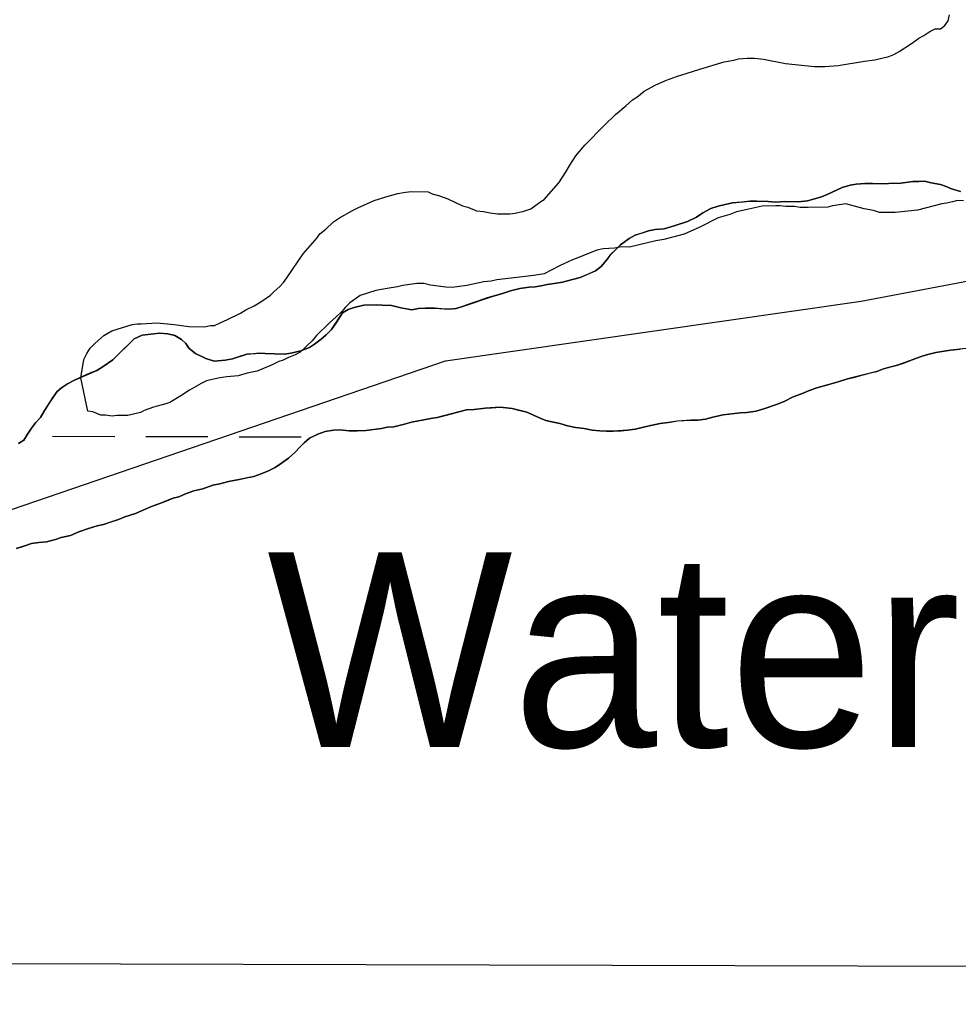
# Model space of a CAD drawing. Extents: x 3161514 to 3199414, y 831166 to 856601.
# Drawn here: x 3190119 to 3190602, y 836546 to 837051 of the extents above; entities that cross this region are included whole.
import ezdxf

# ---------------------------------------------------------------- set-up
doc = ezdxf.new("R2010")
doc.units = 0
for name, color, linetype in [('V-GRID-FRAM', 7, 'Continuous'), ('V-RIVR-IDEN', 7, 'Continuous'), ('V-ROAD-CNTR', 7, 'Continuous'), ('V-SITE-VEGE', 7, 'Continuous'), ('V-TOPO-SHOR', 7, 'Continuous'), ('V-WETL-SWMP', 7, 'Continuous')]:
    doc.layers.add(name, color=color, linetype=linetype)

msp = doc.modelspace()

# ---------------------------------------------------------------- linework, layer by layer
at = {"layer": 'V-GRID-FRAM'}
msp.add_lwpolyline([(3165761.05, 854820.03), (3197144.33, 854733.31), (3197102.01, 836546.11), (3165702.85, 836632.88), (3165761.05, 854820.03)], dxfattribs=at)
at = {"layer": 'V-ROAD-CNTR'}
msp.add_lwpolyline([(3189394.53, 836716.01), (3189486.18, 836726.19), (3189577.82, 836726.19), (3189706.8, 836716.01), (3189803.54, 836721.1), (3189918.94, 836736.37), (3190090.35, 836790.68), (3190338.13, 836875.53), (3190551.97, 836906.08), (3190838.78, 836960.39), (3190942.3, 836980.76)], dxfattribs=at)
at = {"layer": 'V-SITE-VEGE'}
for points in [[(3190154.31, 836849.66), (3190150.71, 836866.71), (3190152.22, 836876.07), (3190153.65, 836879.18), (3190155.42, 836881.93), (3190157.88, 836884.33), (3190162.45, 836888.44), (3190166.64, 836890.81), (3190177.1, 836894.15), (3190179.53, 836894.47), (3190181.62, 836894.44), (3190189.96, 836895.03), (3190198.62, 836894.22), (3190206.25, 836893.09), (3190214.23, 836892.98), (3190217.36, 836893.64), (3190219.45, 836893.61), (3190222.24, 836894.96), (3190226.08, 836896.65), (3190232.72, 836900.04), (3190235.52, 836901.74), (3190239.71, 836903.77), (3190243.21, 836905.81), (3190248.11, 836909.22), (3190249.87, 836910.93), (3190253.03, 836913.67), (3190254.79, 836915.73), (3190256.56, 836918.14), (3190265.05, 836930.52), (3190272.1, 836938.77), (3190273.51, 836940.83), (3190276.66, 836943.22), (3190280.53, 836946.99), (3190283.68, 836949.03), (3190290.33, 836952.77), (3190293.12, 836954.12), (3190301.5, 836957.83), (3190307.43, 836959.84), (3190313.7, 836961.5), (3190317.53, 836962.14), (3190320.65, 836962.45), (3190329.33, 836962.34), (3190331.4, 836961.27), (3190334.51, 836960.54), (3190339.35, 836958.74), (3190346.94, 836955.17), (3190349.71, 836954.44), (3190354.2, 836952.65), (3190357.67, 836952.26), (3190361.13, 836951.52), (3190364.94, 836951.12), (3190371.19, 836951.05), (3190373.97, 836951.36), (3190378.5, 836952.34), (3190381.99, 836953.69), (3190387.25, 836957.44), (3190388.99, 836958.46), (3190396.39, 836967.04), (3190400.29, 836972.89), (3190402.06, 836975.99), (3190405.25, 836980.82), (3190409.83, 836986.31), (3190420.03, 836996.6), (3190425.65, 837002.08), (3190430.92, 837006.53), (3190434.43, 837009.61), (3190436.53, 837010.97), (3190440.38, 837014.04), (3190446.33, 837017.44), (3190451.91, 837019.8), (3190457.49, 837021.81), (3190462.02, 837023.14), (3190469, 837025.48), (3190481.54, 837029.14), (3190486.41, 837030.12), (3190488.85, 837030.78), (3190493.37, 837031.07), (3190497.19, 837031.02), (3190501.69, 837030.62), (3190513.12, 837028.39), (3190528.03, 837026.81), (3190533.24, 837026.75), (3190540.19, 837027.35), (3190553.76, 837029.61), (3190558.97, 837030.24), (3190566.28, 837031.88), (3190568.73, 837032.89), (3190571.52, 837034.59), (3190577.83, 837038.68), (3190581.68, 837041.41), (3190584.13, 837042.76), (3190587.28, 837044.81), (3190590.07, 837046.16), (3190592.85, 837046.12), (3190594.95, 837047.83), (3190596.72, 837050.24), (3190597.46, 837053.35)], [(3190604.57, 836957.8), (3190601.44, 836957.83), (3190599.01, 836957.17), (3190595.87, 836956.52), (3190593.44, 836956.2), (3190580.9, 836952.89), (3190569.43, 836951.65), (3190561.45, 836951.75), (3190558.33, 836952.83), (3190553.48, 836953.58), (3190544.14, 836956.14), (3190537.19, 836955.18), (3190534.75, 836954.52), (3190524.68, 836954.3), (3190520.51, 836954.35), (3190517.74, 836954.74), (3190513.23, 836954.79), (3190510.11, 836955.18), (3190508.03, 836955.21), (3190501.08, 836954.95), (3190493.42, 836953.31), (3190487.85, 836951.99), (3190484.36, 836950.65), (3190478.44, 836948.98), (3190469, 836944.25), (3190460.97, 836940.53), (3190450.52, 836937.89), (3190446.35, 836937.24), (3190432.77, 836933.95), (3190428.95, 836933.99), (3190425.12, 836933.35), (3190419.22, 836933.08), (3190416.09, 836932.42), (3190406.31, 836928.38), (3190403.52, 836927.38), (3190396.89, 836924.33), (3190388.85, 836920.27), (3190383.63, 836919.3), (3190364.51, 836917.11), (3190361.73, 836916.45), (3190357.9, 836916.15), (3190349.2, 836914.18), (3190341.55, 836913.23), (3190338.43, 836913.28), (3190330.46, 836914.42), (3190326.99, 836915.16), (3190323.52, 836915.2), (3190316.22, 836914.25), (3190313.43, 836913.59), (3190308.21, 836912.62), (3190302.3, 836911.65), (3190294.28, 836908.97), (3190289.03, 836905.22), (3190286.57, 836902.83), (3190284.8, 836900.77), (3190281.99, 836898.02), (3190278.48, 836894.95), (3190271.8, 836888.43), (3190269.69, 836885.68), (3190263.36, 836879.86), (3190260.91, 836878.51), (3190257.43, 836877.16), (3190254.63, 836875.81), (3190252.54, 836875.14), (3190249.05, 836873.45), (3190241.37, 836870.07), (3190236.15, 836869.1), (3190231.62, 836867.77), (3190225.71, 836867.15), (3190221.19, 836866.51), (3190215.27, 836865.2), (3190212.47, 836863.85), (3190206.53, 836860.45), (3190201.98, 836857.38), (3190196.38, 836853.98), (3190194.29, 836853.32), (3190188.02, 836851.66), (3190183.13, 836849.98), (3190181.39, 836848.97), (3190174.77, 836847.31), (3190169.22, 836847.39), (3190166.78, 836847.07), (3190163.31, 836847.46), (3190160.89, 836847.49), (3190156.74, 836849.28), (3190154.31, 836849.66)]]:
    msp.add_lwpolyline(points, dxfattribs=at)
at = {"layer": 'V-TOPO-SHOR'}
for points in [[(3190603.06, 836962.5), (3190598.51, 836963.83), (3190595.74, 836965.13), (3190592.71, 836966.18), (3190587.9, 836967), (3190584.61, 836967.81), (3190581.57, 836967.59), (3190578.52, 836967.63), (3190571.16, 836966.71), (3190567.86, 836966.75), (3190564.31, 836966.54), (3190557.72, 836966.63), (3190553.91, 836966.68), (3190549.34, 836966.22), (3190546.3, 836965.76), (3190542.22, 836964.54), (3190537.38, 836962.32), (3190534.06, 836960.84), (3190531, 836959.61), (3190524.38, 836957.67), (3190519.56, 836957.22), (3190516.52, 836957.26), (3190512.71, 836957.31), (3190507.89, 836957.12), (3190504.09, 836957.42), (3190498.26, 836957.49), (3190494.96, 836957.54), (3190490.39, 836957.09), (3190485.82, 836956.64), (3190482.01, 836955.92), (3190478.45, 836954.96), (3190474.63, 836953.74), (3190470.54, 836951.51), (3190467.21, 836949.27), (3190462.62, 836947.04), (3190455.75, 836944.85), (3190450.66, 836943.39), (3190446.08, 836942.94), (3190442.53, 836942.22), (3190438.71, 836941.01), (3190435.65, 836940.03), (3190432.59, 836938.3), (3190428.23, 836935.05), (3190425.92, 836932.8), (3190423.1, 836930.05), (3190421.03, 836927.28), (3190418.2, 836924.02), (3190415.38, 836921.78), (3190411.56, 836920.05), (3190407.48, 836918.33)], [(3190407.48, 836918.33), (3190402.9, 836917.12), (3190398.32, 836915.91), (3190394, 836915.2), (3190390.44, 836914.74), (3190387.39, 836914.02), (3190384.34, 836913.55), (3190381.29, 836913.33), (3190376.47, 836912.63), (3190371.63, 836911.43), (3190367.05, 836909.96), (3190362.72, 836908.75), (3190359.67, 836907.78), (3190354.83, 836906.06), (3190351.77, 836905.09), (3190346.93, 836903.37), (3190343.62, 836902.4), (3190340.07, 836901.94), (3190336.27, 836902.24), (3190332.47, 836902.54), (3190327.9, 836902.6), (3190324.35, 836902.39), (3190320.79, 836901.68), (3190315.22, 836902.76), (3190310.42, 836903.84), (3190305.6, 836904.15), (3190302.56, 836904.19), (3190296.22, 836904.02), (3190291.13, 836902.82), (3190288.08, 836901.84), (3190285.27, 836900.1), (3190281.9, 836895.07), (3190279.58, 836891.55), (3190276.75, 836888.8), (3190274.19, 836886.55), (3190270.86, 836884.05), (3190268.3, 836882.31), (3190263.71, 836880.59), (3190258.63, 836879.39), (3190255.32, 836878.93), (3190250.25, 836878.99), (3190245.44, 836879.31), (3190242.4, 836879.34), (3190239.35, 836879.13), (3190236.05, 836878.92), (3190231.72, 836877.45), (3190228.67, 836876.48), (3190224.85, 836875.76), (3190219.27, 836875.33), (3190214.97, 836876.65), (3190209.68, 836879.25), (3190206.42, 836881.83), (3190204.68, 836884.39), (3190202.42, 836886.45), (3190198.89, 836888.52), (3190195.35, 836889.33), (3190191.05, 836889.63), (3190186.73, 836889.18), (3190182.16, 836888.73), (3190178.08, 836886.76), (3190175.77, 836884.5), (3190171.91, 836880.75), (3190169.6, 836878.49), (3190167.04, 836875.99), (3190162.17, 836872.5), (3190158.85, 836870.52), (3190155.28, 836869.04), (3190151.45, 836867.32), (3190147.37, 836865.59), (3190143.8, 836863.61), (3190140.73, 836861.62), (3190138.42, 836859.62), (3190136.36, 836856.86), (3190134.55, 836854.09), (3190131.7, 836849.56), (3190129.88, 836846.29), (3190127.31, 836843.53), (3190125.25, 836840.77), (3190123.18, 836837.75), (3190121.37, 836834.73), (3190118.56, 836832.99)], [(3190556.75, 836869.21), (3190559.97, 836869.97), (3190563.47, 836871.26), (3190567.22, 836872.29), (3190570.71, 836873.31), (3190573.67, 836874.34), (3190578.24, 836875.89), (3190582.27, 836877.44), (3190585.49, 836878.47), (3190590.32, 836879.75), (3190594.61, 836880.5), (3190597.83, 836880.99), (3190602.92, 836881.46)], [(3190137.57, 836783.6), (3190140.53, 836784.63), (3190145.36, 836785.64), (3190149.66, 836787.46), (3190154.5, 836789.27), (3190159.06, 836790.55), (3190162.28, 836791.31), (3190166.31, 836792.59), (3190170.07, 836793.88), (3190173.3, 836795.18), (3190178.67, 836796.98), (3190182.97, 836798.8), (3190187.01, 836800.62), (3190190.77, 836801.91), (3190194.8, 836803.46), (3190198.03, 836804.76), (3190200.98, 836805.53), (3190204.48, 836807.08), (3190208.78, 836808.64), (3190213.34, 836809.65), (3190218.44, 836811.46), (3190222.2, 836812.21), (3190226.49, 836813.49), (3190232.12, 836814.49), (3190235.88, 836815.25), (3190239.63, 836816), (3190243.4, 836817.29), (3190247.16, 836818.85), (3190250.66, 836820.68), (3190253.9, 836822.77), (3190257.41, 836825.41), (3190260.66, 836828.31), (3190263.37, 836831.21), (3190265.53, 836833.33), (3190268.24, 836835.7), (3190272.55, 836837.79), (3190276.31, 836839.07), (3190280.59, 836839.82), (3190283.81, 836840.05), (3190288.61, 836839.45), (3190292.9, 836839.4), (3190297.18, 836839.61), (3190305.21, 836840.58), (3190308.17, 836841.34), (3190311.65, 836841.57), (3190317.01, 836842.83), (3190320.77, 836843.86), (3190324.26, 836844.62), (3190330.69, 836845.87), (3190333.91, 836846.37), (3190337.93, 836847.38), (3190341.96, 836848.4), (3190345.72, 836849.43), (3190348.94, 836850.19), (3190352.95, 836850.4), (3190358.58, 836851.13), (3190361.79, 836851.36), (3190366.34, 836851.57), (3190372.49, 836850.96), (3190375.69, 836850.11), (3190379.95, 836848.99), (3190386.87, 836845.96), (3190389.8, 836844.85), (3190393.53, 836844), (3190397, 836843.16), (3190400.99, 836842.03), (3190405, 836841.18), (3190409.54, 836840.59), (3190413.54, 836839.73), (3190417.55, 836839.42), (3190421.02, 836839.37), (3190424.5, 836839.33), (3190428.51, 836839.54), (3190431.73, 836839.77), (3190435.75, 836840.26), (3190442.99, 836842.03), (3190448.62, 836843.3), (3190452.64, 836843.78), (3190457.47, 836844.53), (3190464.43, 836844.97), (3190467.9, 836844.93), (3190471.92, 836845.41), (3190475.68, 836846.43), (3190481.05, 836847.7), (3190485.33, 836848.18), (3190489.89, 836848.66), (3190493.1, 836848.89), (3190497.92, 836849.63), (3190502.49, 836850.91), (3190508.4, 836852.97), (3190512.43, 836854.53), (3190517.01, 836856.87), (3190521.31, 836858.43), (3190524.8, 836859.98), (3190529.1, 836861.54), (3190535.28, 836863.33), (3190540.11, 836864.6), (3190544.94, 836866.15), (3190548.16, 836866.91), (3190553, 836868.19), (3190556.75, 836869.21)], [(3190117.46, 836779.04), (3190121.75, 836780.32), (3190125.25, 836781.61), (3190129, 836782.1), (3190133.01, 836782.32), (3190137.57, 836783.6)]]:
    msp.add_lwpolyline(points, dxfattribs=at)
at = {"layer": 'V-WETL-SWMP'}
for p, q in [((3190542.22, 836964.54), (3190546.29, 836965.76)), ((3190546.29, 836965.76), (3190549.34, 836966.22)), ((3190549.34, 836966.22), (3190553.91, 836966.67)), ((3190553.91, 836966.67), (3190564.31, 836966.54)), ((3190564.31, 836966.54), (3190567.86, 836966.75)), ((3190567.86, 836966.75), (3190571.16, 836966.71)), ((3190571.16, 836966.71), (3190578.52, 836967.63)), ((3190578.52, 836967.63), (3190581.57, 836967.59)), ((3190581.57, 836967.59), (3190584.61, 836967.8)), ((3190584.61, 836967.8), (3190587.9, 836967)), ((3190587.9, 836967), (3190592.71, 836966.18)), ((3190592.71, 836966.18), (3190595.74, 836965.13)), ((3190531, 836959.61), (3190534.06, 836960.84)), ((3190534.06, 836960.84), (3190542.22, 836964.54)), ((3190595.74, 836965.13), (3190598.51, 836963.82)), ((3190598.51, 836963.82), (3190603.06, 836962.5)), ((3190478.44, 836954.95), (3190482.01, 836955.92)), ((3190482.01, 836955.92), (3190485.82, 836956.63)), ((3190485.82, 836956.63), (3190494.96, 836957.53)), ((3190494.96, 836957.53), (3190504.09, 836957.42)), ((3190504.09, 836957.42), (3190507.89, 836957.11)), ((3190507.89, 836957.11), (3190512.71, 836957.31)), ((3190512.71, 836957.31), (3190519.56, 836957.22)), ((3190519.56, 836957.22), (3190524.38, 836957.67)), ((3190524.38, 836957.67), (3190531, 836959.61)), ((3190467.21, 836949.26), (3190470.54, 836951.5)), ((3190470.54, 836951.5), (3190474.62, 836953.73)), ((3190474.62, 836953.73), (3190478.44, 836954.95)), ((3190455.75, 836944.84), (3190462.62, 836947.04)), ((3190462.62, 836947.04), (3190467.21, 836949.26)), ((3190432.58, 836938.29), (3190435.65, 836940.03)), ((3190435.65, 836940.03), (3190442.52, 836942.22)), ((3190442.52, 836942.22), (3190446.08, 836942.94)), ((3190446.08, 836942.94), (3190450.65, 836943.39)), ((3190450.65, 836943.39), (3190455.75, 836944.84)), ((3190423.1, 836930.04), (3190428.23, 836935.05)), ((3190428.23, 836935.05), (3190432.58, 836938.29)), ((3190421.03, 836927.28), (3190423.1, 836930.04)), ((3190418.2, 836924.02), (3190421.03, 836927.28)), ((3190407.48, 836918.32), (3190415.38, 836921.77)), ((3190415.38, 836921.77), (3190418.2, 836924.02)), ((3190390.44, 836914.74), (3190394, 836915.2)), ((3190394, 836915.2), (3190398.32, 836915.9)), ((3190398.32, 836915.9), (3190407.48, 836918.32)), ((3190362.72, 836908.75), (3190367.05, 836909.96)), ((3190367.05, 836909.96), (3190371.63, 836911.43)), ((3190371.63, 836911.43), (3190376.47, 836912.63)), ((3190376.47, 836912.63), (3190381.29, 836913.33)), ((3190381.29, 836913.33), (3190384.34, 836913.55)), ((3190384.34, 836913.55), (3190387.39, 836914.01)), ((3190387.39, 836914.01), (3190390.44, 836914.74)), ((3190346.93, 836903.37), (3190362.72, 836908.75)), ((3190279.58, 836891.55), (3190285.26, 836900.1)), ((3190285.26, 836900.1), (3190288.08, 836901.84)), ((3190288.08, 836901.84), (3190291.13, 836902.81)), ((3190291.13, 836902.81), (3190296.22, 836904.02)), ((3190296.22, 836904.02), (3190302.56, 836904.19)), ((3190302.56, 836904.19), (3190305.6, 836904.15)), ((3190305.6, 836904.15), (3190310.42, 836903.84)), ((3190310.42, 836903.84), (3190315.22, 836902.76)), ((3190315.22, 836902.76), (3190320.79, 836901.67)), ((3190320.79, 836901.67), (3190324.35, 836902.39)), ((3190324.35, 836902.39), (3190327.9, 836902.6)), ((3190327.9, 836902.6), (3190332.46, 836902.54)), ((3190332.46, 836902.54), (3190340.06, 836901.94)), ((3190340.06, 836901.94), (3190343.62, 836902.4)), ((3190343.62, 836902.4), (3190346.93, 836903.37)), ((3190182.16, 836888.73), (3190191.04, 836889.63)), ((3190191.04, 836889.63), (3190195.35, 836889.32)), ((3190276.75, 836888.8), (3190279.58, 836891.55)), ((3190167.03, 836875.99), (3190178.07, 836886.75)), ((3190178.07, 836886.75), (3190182.16, 836888.73)), ((3190195.35, 836889.32), (3190198.89, 836888.52)), ((3190198.89, 836888.52), (3190202.42, 836886.44)), ((3190202.42, 836886.44), (3190204.67, 836884.39)), ((3190270.86, 836884.05), (3190274.19, 836886.55)), ((3190274.19, 836886.55), (3190276.75, 836888.8)), ((3190204.67, 836884.39), (3190206.41, 836881.83)), ((3190206.41, 836881.83), (3190209.68, 836879.25)), ((3190258.63, 836879.39), (3190263.71, 836880.59)), ((3190263.71, 836880.59), (3190268.3, 836882.31)), ((3190268.3, 836882.31), (3190270.86, 836884.05)), ((3190590.32, 836879.75), (3190585.49, 836878.47)), ((3190597.83, 836880.99), (3190590.32, 836879.75)), ((3190607.47, 836881.94), (3190597.83, 836880.99)), ((3190162.17, 836872.5), (3190167.03, 836875.99)), ((3190209.68, 836879.25), (3190214.97, 836876.65)), ((3190214.97, 836876.65), (3190219.27, 836875.33)), ((3190219.27, 836875.33), (3190224.85, 836875.76)), ((3190224.85, 836875.76), (3190228.66, 836876.47)), ((3190228.66, 836876.47), (3190236.05, 836878.92)), ((3190236.05, 836878.92), (3190242.39, 836879.34)), ((3190242.39, 836879.34), (3190245.44, 836879.3)), ((3190245.44, 836879.3), (3190250.25, 836878.99)), ((3190250.25, 836878.99), (3190255.32, 836878.92)), ((3190255.32, 836878.92), (3190258.63, 836879.39)), ((3190578.24, 836875.89), (3190570.71, 836873.31)), ((3190582.27, 836877.44), (3190578.24, 836875.89)), ((3190585.49, 836878.47), (3190582.27, 836877.44)), ((3190147.37, 836865.59), (3190158.85, 836870.51)), ((3190158.85, 836870.51), (3190162.17, 836872.5)), ((3190559.97, 836869.97), (3190544.94, 836866.15)), ((3190563.47, 836871.26), (3190559.97, 836869.97)), ((3190570.71, 836873.31), (3190563.47, 836871.26)), ((3190143.8, 836863.61), (3190147.37, 836865.59)), ((3190540.11, 836864.6), (3190535.28, 836863.33)), ((3190544.94, 836866.15), (3190540.11, 836864.6)), ((3190136.36, 836856.85), (3190138.42, 836859.62)), ((3190138.42, 836859.62), (3190140.73, 836861.62)), ((3190140.73, 836861.62), (3190143.8, 836863.61)), ((3190524.8, 836859.98), (3190521.31, 836858.42)), ((3190529.1, 836861.53), (3190524.8, 836859.98)), ((3190535.28, 836863.33), (3190529.1, 836861.53)), ((3190131.7, 836849.56), (3190136.36, 836856.85)), ((3190512.43, 836854.52), (3190508.4, 836852.97)), ((3190517.01, 836856.87), (3190512.43, 836854.52)), ((3190521.31, 836858.42), (3190517.01, 836856.87)), ((3190129.88, 836846.28), (3190131.7, 836849.56)), ((3190348.94, 836850.19), (3190333.91, 836846.36)), ((3190352.95, 836850.4), (3190348.94, 836850.19)), ((3190358.58, 836851.13), (3190352.95, 836850.4)), ((3190366.34, 836851.57), (3190358.58, 836851.13)), ((3190372.49, 836850.96), (3190366.34, 836851.57)), ((3190379.95, 836848.99), (3190372.49, 836850.96)), ((3190497.92, 836849.63), (3190493.1, 836848.89)), ((3190502.49, 836850.91), (3190497.92, 836849.63)), ((3190508.4, 836852.97), (3190502.49, 836850.91)), ((3190127.31, 836843.53), (3190129.88, 836846.28)), ((3190324.26, 836844.62), (3190320.77, 836843.86)), ((3190330.69, 836845.87), (3190324.26, 836844.62)), ((3190333.91, 836846.36), (3190330.69, 836845.87)), ((3190386.87, 836845.96), (3190379.95, 836848.99)), ((3190389.8, 836844.85), (3190386.87, 836845.96)), ((3190397, 836843.15), (3190389.8, 836844.85)), ((3190457.47, 836844.52), (3190452.64, 836843.78)), ((3190464.43, 836844.97), (3190457.47, 836844.52)), ((3190467.9, 836844.93), (3190464.43, 836844.97)), ((3190471.92, 836845.41), (3190467.9, 836844.93)), ((3190475.68, 836846.43), (3190471.92, 836845.41)), ((3190481.05, 836847.7), (3190475.68, 836846.43)), ((3190489.89, 836848.66), (3190481.05, 836847.7)), ((3190493.1, 836848.89), (3190489.89, 836848.66)), ((3190123.18, 836837.75), (3190125.25, 836840.76)), ((3190125.25, 836840.76), (3190127.31, 836843.53)), ((3190276.31, 836839.07), (3190272.54, 836837.78)), ((3190280.59, 836839.82), (3190276.31, 836839.07)), ((3190283.81, 836840.05), (3190280.59, 836839.82)), ((3190288.61, 836839.45), (3190283.81, 836840.05)), ((3190292.89, 836839.4), (3190288.61, 836839.45)), ((3190297.18, 836839.61), (3190292.89, 836839.4)), ((3190305.21, 836840.58), (3190297.18, 836839.61)), ((3190308.17, 836841.34), (3190305.21, 836840.58)), ((3190311.65, 836841.57), (3190308.17, 836841.34)), ((3190317.01, 836842.83), (3190311.65, 836841.57)), ((3190320.77, 836843.86), (3190317.01, 836842.83)), ((3190400.99, 836842.03), (3190397, 836843.15)), ((3190405, 836841.18), (3190400.99, 836842.03)), ((3190409.54, 836840.59), (3190405, 836841.18)), ((3190413.54, 836839.73), (3190409.54, 836840.59)), ((3190417.55, 836839.42), (3190413.54, 836839.73)), ((3190424.5, 836839.33), (3190417.55, 836839.42)), ((3190431.73, 836839.77), (3190424.5, 836839.33)), ((3190435.75, 836840.25), (3190431.73, 836839.77)), ((3190442.99, 836842.03), (3190435.75, 836840.25)), ((3190448.62, 836843.3), (3190442.99, 836842.03)), ((3190452.64, 836843.78), (3190448.62, 836843.3)), ((3190118.55, 836832.99), (3190121.37, 836834.73)), ((3190121.37, 836834.73), (3190123.18, 836837.75)), ((3190136.03, 836836.71), (3190168.03, 836836.62)), ((3190184.03, 836836.58), (3190216.03, 836836.49)), ((3190232.03, 836836.45), (3190264.03, 836836.36)), ((3190268.24, 836835.7), (3190265.53, 836833.33)), ((3190272.54, 836837.78), (3190268.24, 836835.7)), ((3190263.37, 836831.21), (3190260.65, 836828.31)), ((3190265.53, 836833.33), (3190263.37, 836831.21)), ((3190257.41, 836825.4), (3190253.9, 836822.77)), ((3190260.65, 836828.31), (3190257.41, 836825.4)), ((3190247.16, 836818.85), (3190243.39, 836817.29)), ((3190250.66, 836820.68), (3190247.16, 836818.85)), ((3190253.9, 836822.77), (3190250.66, 836820.68)), ((3190232.12, 836814.49), (3190226.49, 836813.49)), ((3190239.63, 836816), (3190232.12, 836814.49)), ((3190243.39, 836817.29), (3190239.63, 836816)), ((3190213.34, 836809.65), (3190208.78, 836808.64)), ((3190218.44, 836811.46), (3190213.34, 836809.65)), ((3190222.2, 836812.21), (3190218.44, 836811.46)), ((3190226.49, 836813.49), (3190222.2, 836812.21)), ((3190198.03, 836804.76), (3190190.77, 836801.91)), ((3190200.98, 836805.53), (3190198.03, 836804.76)), ((3190204.48, 836807.09), (3190200.98, 836805.53)), ((3190208.78, 836808.64), (3190204.48, 836807.09)), ((3190187.01, 836800.62), (3190178.67, 836796.98)), ((3190190.77, 836801.91), (3190187.01, 836800.62)), ((3190170.07, 836793.88), (3190162.28, 836791.31)), ((3190173.3, 836795.18), (3190170.07, 836793.88)), ((3190178.67, 836796.98), (3190173.3, 836795.18)), ((3190154.5, 836789.27), (3190149.66, 836787.45)), ((3190159.06, 836790.54), (3190154.5, 836789.27)), ((3190162.28, 836791.31), (3190159.06, 836790.54)), ((3190137.57, 836783.6), (3190133.01, 836782.32)), ((3190140.53, 836784.63), (3190137.57, 836783.6)), ((3190145.36, 836785.64), (3190140.53, 836784.63)), ((3190149.66, 836787.45), (3190145.36, 836785.64)), ((3190121.75, 836780.32), (3190117.45, 836779.04)), ((3190125.24, 836781.61), (3190121.75, 836780.32)), ((3190129, 836782.1), (3190125.24, 836781.61)), ((3190133.01, 836782.32), (3190129, 836782.1))]:
    msp.add_line(p, q, dxfattribs=at)

# ---------------------------------------------------------------- texts
at = {"layer": 'V-RIVR-IDEN'}
msp.add_text('Water', height=100, dxfattribs=at).set_placement((3190246.45, 836676.95))

doc.saveas('drawing.dxf')
